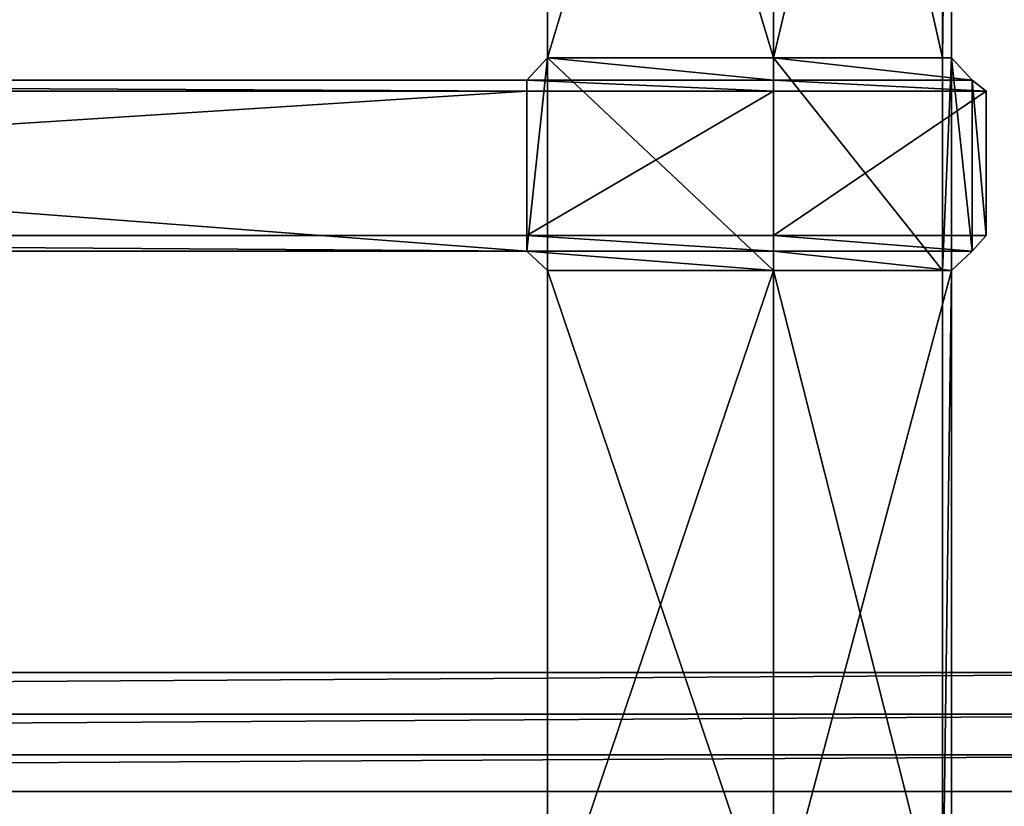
# Model space of a CAD drawing. Extents: x 0 to 31, y 0 to 21.2.
# Tile 393 of 574: x 19 to 20.8, y 5.6 to 7.1. Entities that reach past the tile are written whole.
import ezdxf

# ---------------------------------------------------------------- set-up
doc = ezdxf.new("R2010")
doc.units = 0
doc.header["$MEASUREMENT"] = 0
doc.layers.get('0').update_dxf_attribs({"color": 13, "linetype": 'CONTINUOUS'})
for name, color, linetype in [('CAST_IRON', 250, 'CONTINUOUS'), ('GALVANIZED_METAL', 252, 'CONTINUOUS'), ('GRATES', 250, 'CONTINUOUS')]:
    doc.layers.add(name, color=color, linetype=linetype)

# ---------------------------------------------------------------- blocks, each defined once
blk = doc.blocks.new('NGM5058UC_TRADECAD_DXF')
at = {"layer": 'CAST_IRON', "color": 0}
for p, q in [((-6.4222, -4.78625, -0.18725), (6.1622, -4.78625, -0.18725)), ((-6.4222, -4.78625, -0.18725), (6.1622, -4.78625, -0.18725)), ((-6.4205, -4.86485, -0.17575), (6.1605, -4.86485, -0.17575)), ((-6.4205, -4.86485, -0.17575), (6.1605, -4.86485, -0.17575)), ((6.1567, -4.94135, -0.14085), (-6.4167, -4.94135, -0.14085)), ((6.1567, -4.94135, -0.14085), (-6.4167, -4.94135, -0.14085)), ((6.1508, -5.01025, -0.08415), (-6.4108, -5.01025, -0.08415)), ((6.1508, -5.01025, -0.08415), (-6.4108, -5.01025, -0.08415))]:
    blk.add_line(p, q, dxfattribs=at)
at = {"layer": 'GRATES', "color": 0}
for p, q in [((4.4517, -2.21025, 0.98805), (4.4517, -3.62655, 0.98805)), ((4.4517, -3.62655, 0.70725), (4.4517, -2.21025, 0.70725)), ((4.4517, -3.62655, 0.70725), (4.4517, -2.21025, 0.70725)), ((4.4517, -2.21025, 0.98805), (4.4517, -3.62655, 0.98805)), ((4.8784, -2.21025, 0.70725), (4.8784, -3.62655, 0.70725)), ((4.8784, -3.62655, 0.98805), (4.8784, -2.21025, 0.98805)), ((4.8784, -2.21025, 0.70725), (4.8784, -3.62655, 0.70725)), ((4.8784, -3.62655, 0.98805), (4.8784, -2.21025, 0.98805)), ((5.1973, -3.62655, 0.70725), (5.1973, -2.21025, 0.70725)), ((5.1973, -3.62655, 0.70725), (5.1973, -2.21025, 0.70725)), ((5.2143, -2.21025, 0.98805), (5.2143, -3.62655, 0.98805)), ((5.2143, -2.21025, 0.98805), (5.2143, -3.62655, 0.98805)), ((4.4517, -3.62655, 0.98805), (4.413, -3.66835, 1.46245)), ((4.4517, -3.62655, 0.98805), (4.413, -3.66835, 1.46245)), ((4.4517, -3.62655, 0.98805), (4.4517, -3.62655, 0.70725)), ((4.4517, -3.62655, 0.98805), (4.4517, -3.62655, 0.70725)), ((4.4517, -3.62655, 0.98805), (4.4517, -4.02735, 0.98805)), ((4.4517, -4.02735, 0.70725), (4.4517, -3.62655, 0.70725)), ((4.4517, -3.62655, 0.98805), (4.4517, -4.02735, 0.98805)), ((4.8784, -3.62655, 0.70725), (4.4517, -3.62655, 0.70725)), ((4.4517, -4.02735, 0.70725), (4.4517, -3.62655, 0.70725)), ((4.8784, -3.62655, 0.70725), (4.4517, -3.62655, 0.70725)), ((4.8784, -3.62655, 0.98805), (4.4517, -3.62655, 0.98805)), ((4.8784, -3.62655, 0.98805), (4.4517, -3.62655, 0.98805)), ((4.8784, -3.62655, 0.70725), (5.1973, -3.62655, 0.70725)), ((5.2143, -3.62655, 0.98805), (4.8784, -3.62655, 0.98805)), ((4.8784, -3.62655, 0.70725), (5.1973, -3.62655, 0.70725)), ((4.8784, -3.62655, 0.70725), (4.8784, -4.02735, 0.70725)), ((4.8784, -3.66835, 1.46245), (4.8784, -3.62655, 0.98805)), ((5.2143, -3.62655, 0.98805), (4.8784, -3.62655, 0.98805)), ((4.8784, -3.62655, 0.70725), (4.8784, -4.02735, 0.70725)), ((4.8784, -3.66835, 1.46245), (4.8784, -3.62655, 0.98805)), ((5.1973, -3.62655, 0.70725), (5.2143, -3.62655, 0.98805)), ((5.1973, -4.02735, 0.70725), (5.1973, -3.62655, 0.70725)), ((5.1973, -3.62655, 0.70725), (5.2143, -3.62655, 0.98805)), ((5.1973, -4.02735, 0.70725), (5.1973, -3.62655, 0.70725)), ((5.2143, -4.02735, 0.98805), (5.2143, -3.62655, 0.98805)), ((5.2536, -3.66835, 1.46245), (5.2143, -3.62655, 0.98805)), ((5.2143, -4.02735, 0.98805), (5.2143, -3.62655, 0.98805)), ((5.2536, -3.66835, 1.46245), (5.2143, -3.62655, 0.98805)), ((4.413, -3.66835, 1.46245), (0.1655, -3.66835, 1.46245)), ((4.413, -3.66835, 1.46245), (0.1655, -3.66835, 1.46245)), ((4.413, -3.68915, 1.82395), (4.413, -3.66835, 1.46245)), ((4.413, -3.66835, 1.46245), (4.8784, -3.66835, 1.46245)), ((4.413, -3.66835, 1.46245), (4.413, -3.99085, 1.46245)), ((4.413, -3.66835, 1.46245), (4.413, -3.99085, 1.46245)), ((4.413, -3.68915, 1.82395), (4.413, -3.66835, 1.46245)), ((4.413, -3.66835, 1.46245), (4.8784, -3.66835, 1.46245)), ((5.2536, -3.66835, 1.46245), (4.8784, -3.66835, 1.46245)), ((4.8784, -3.66835, 1.46245), (4.8785, -3.68915, 1.82395)), ((4.8784, -3.66835, 1.46245), (4.8785, -3.68915, 1.82395)), ((5.2536, -3.66835, 1.46245), (4.8784, -3.66835, 1.46245)), ((5.2536, -3.99085, 1.46245), (5.2536, -3.66835, 1.46245)), ((5.28, -3.68915, 1.82395), (5.2536, -3.66835, 1.46245)), ((5.2536, -3.99085, 1.46245), (5.2536, -3.66835, 1.46245)), ((5.28, -3.68915, 1.82395), (5.2536, -3.66835, 1.46245)), ((4.413, -3.68915, 1.82395), (0.1388, -3.68915, 1.82395)), ((4.413, -3.68915, 1.82395), (0.1388, -3.68915, 1.82395)), ((4.8785, -3.68915, 1.82395), (4.413, -3.68915, 1.82395)), ((4.413, -3.68915, 1.82395), (4.413, -3.96125, 1.82395)), ((4.413, -3.68915, 1.82395), (4.413, -3.96125, 1.82395)), ((4.8785, -3.68915, 1.82395), (4.413, -3.68915, 1.82395)), ((4.8785, -3.96125, 1.82395), (4.8785, -3.68915, 1.82395)), ((4.8785, -3.68915, 1.82395), (5.28, -3.68915, 1.82395)), ((4.8785, -3.68915, 1.82395), (5.28, -3.68915, 1.82395)), ((4.8785, -3.96125, 1.82395), (4.8785, -3.68915, 1.82395)), ((5.28, -3.68915, 1.82395), (5.28, -3.96125, 1.82395)), ((5.28, -3.68915, 1.82395), (5.28, -3.96125, 1.82395)), ((0.1388, -3.96125, 1.82395), (4.413, -3.96125, 1.82395)), ((0.1388, -3.96125, 1.82395), (4.413, -3.96125, 1.82395)), ((4.413, -3.96125, 1.82395), (4.413, -3.99085, 1.46245)), ((4.8785, -3.96125, 1.82395), (4.413, -3.96125, 1.82395)), ((4.8785, -3.96125, 1.82395), (4.413, -3.96125, 1.82395)), ((4.413, -3.96125, 1.82395), (4.413, -3.99085, 1.46245)), ((4.8784, -3.99085, 1.46245), (4.8785, -3.96125, 1.82395)), ((4.8784, -3.99085, 1.46245), (4.8785, -3.96125, 1.82395)), ((5.28, -3.96125, 1.82395), (4.8785, -3.96125, 1.82395)), ((5.28, -3.96125, 1.82395), (4.8785, -3.96125, 1.82395)), ((5.2536, -3.99085, 1.46245), (5.28, -3.96125, 1.82395)), ((5.2536, -3.99085, 1.46245), (5.28, -3.96125, 1.82395)), ((4.413, -3.99085, 1.46245), (0.1655, -3.99085, 1.46245)), ((4.413, -3.99085, 1.46245), (0.1655, -3.99085, 1.46245)), ((4.413, -3.99085, 1.46245), (4.4517, -4.02735, 0.98805)), ((4.413, -3.99085, 1.46245), (4.8784, -3.99085, 1.46245)), ((4.413, -3.99085, 1.46245), (4.4517, -4.02735, 0.98805)), ((4.413, -3.99085, 1.46245), (4.8784, -3.99085, 1.46245)), ((4.8784, -3.99085, 1.46245), (4.8784, -4.02735, 0.98805)), ((5.2536, -3.99085, 1.46245), (4.8784, -3.99085, 1.46245)), ((5.2536, -3.99085, 1.46245), (4.8784, -3.99085, 1.46245)), ((4.8784, -3.99085, 1.46245), (4.8784, -4.02735, 0.98805)), ((5.2143, -4.02735, 0.98805), (5.2536, -3.99085, 1.46245)), ((5.2143, -4.02735, 0.98805), (5.2536, -3.99085, 1.46245)), ((4.4517, -4.02735, 0.70725), (4.4517, -4.02735, 0.98805)), ((4.4517, -4.02735, 0.98805), (4.4517, -5.28825, 0.98805)), ((4.4517, -5.28825, 0.70725), (4.4517, -4.02735, 0.70725)), ((4.4517, -4.02735, 0.70725), (4.4517, -4.02735, 0.98805)), ((4.8784, -4.02735, 0.98805), (4.4517, -4.02735, 0.98805)), ((4.8784, -4.02735, 0.70725), (4.4517, -4.02735, 0.70725)), ((4.4517, -5.28825, 0.70725), (4.4517, -4.02735, 0.70725)), ((4.8784, -4.02735, 0.70725), (4.4517, -4.02735, 0.70725)), ((4.4517, -4.02735, 0.98805), (4.4517, -5.28825, 0.98805)), ((4.8784, -4.02735, 0.98805), (4.4517, -4.02735, 0.98805)), ((4.8784, -4.02735, 0.70725), (5.1973, -4.02735, 0.70725)), ((4.8784, -5.28825, 0.98805), (4.8784, -4.02735, 0.98805)), ((4.8784, -4.02735, 0.98805), (5.2143, -4.02735, 0.98805)), ((4.8784, -4.02735, 0.70725), (5.1973, -4.02735, 0.70725)), ((4.8784, -4.02735, 0.70725), (4.8784, -5.28825, 0.70725)), ((4.8784, -4.02735, 0.70725), (4.8784, -5.28825, 0.70725)), ((4.8784, -4.02735, 0.98805), (5.2143, -4.02735, 0.98805)), ((4.8784, -5.28825, 0.98805), (4.8784, -4.02735, 0.98805)), ((5.2143, -4.02735, 0.98805), (5.1973, -4.02735, 0.70725)), ((5.1973, -4.02735, 0.70725), (5.1973, -5.28825, 0.70725)), ((5.1973, -4.02735, 0.70725), (5.1973, -5.28825, 0.70725)), ((5.2143, -4.02735, 0.98805), (5.1973, -4.02735, 0.70725)), ((5.2143, -5.28825, 0.98805), (5.2143, -4.02735, 0.98805)), ((5.2143, -5.28825, 0.98805), (5.2143, -4.02735, 0.98805))]:
    blk.add_line(p, q, dxfattribs=at)
at = {"layer": 'CAST_IRON', "color": 0}
mesh = blk.add_polyface(dxfattribs=at)
corners = [(6.1889, 2.72605, -0.18725), (-6.4222, -4.78625, -0.18725), (-6.4489, 2.72605, -0.18725), (6.1622, -4.78625, -0.18725)]
mesh.append_faces([[corners[k] for k in face] for face in [(0, 1, 2), (1, 0, 3)]], dxfattribs={"vtx0": -1, "color": 0})
mesh = blk.add_polyface(dxfattribs=at)
corners = [(6.1622, -4.78625, -0.18725), (-6.4205, -4.86485, -0.17575), (-6.4222, -4.78625, -0.18725), (6.1605, -4.86485, -0.17575)]
mesh.append_faces([[corners[k] for k in face] for face in [(0, 1, 2), (1, 0, 3)]], dxfattribs={"vtx0": -1, "color": 0})
mesh = blk.add_polyface(dxfattribs=at)
corners = [(6.1605, -4.86485, -0.17575), (-6.4167, -4.94135, -0.14085), (-6.4205, -4.86485, -0.17575), (6.1567, -4.94135, -0.14085)]
mesh.append_faces([[corners[k] for k in face] for face in [(0, 1, 2), (1, 0, 3)]], dxfattribs={"vtx0": -1, "color": 0})
mesh = blk.add_polyface(dxfattribs=at)
corners = [(6.1567, -4.94135, -0.14085), (-6.4108, -5.01025, -0.08415), (-6.4167, -4.94135, -0.14085), (6.1508, -5.01025, -0.08415)]
mesh.append_faces([[corners[k] for k in face] for face in [(0, 1, 2), (1, 0, 3)]], dxfattribs={"vtx0": -1, "color": 0})
mesh = blk.add_polyface(dxfattribs=at)
corners = [(6.1434, -5.06665, -0.01055), (-6.4108, -5.01025, -0.08415), (6.1508, -5.01025, -0.08415), (-6.4034, -5.06665, -0.01055)]
mesh.append_faces([[corners[k] for k in face] for face in [(0, 1, 2), (1, 0, 3)]], dxfattribs={"vtx0": -1, "color": 0})
at = {"layer": 'GALVANIZED_METAL', "color": 0}
mesh = blk.add_polyface(dxfattribs=at)
corners = [(-14.2165, -9.41305, -1.89865), (14.216, 9.40775, -1.89865), (-14.3866, -9.24295, -1.89865), (14.386, 9.23775, -1.89865)]
mesh.append_faces([[corners[k] for k in face] for face in [(0, 1, 2), (1, 0, 3)]], dxfattribs={"vtx0": -1, "color": 0})
mesh = blk.add_polyface(dxfattribs=at)
corners = [(14.216, 9.40775, -1.89865), (-14.2165, 9.40775, -1.89865), (-14.3866, -9.24295, -1.89865)]
mesh.append_faces([[corners[k] for k in face] for face in [(0, 1, 2)]], dxfattribs={"color": 0})
mesh = blk.add_polyface(dxfattribs=at)
corners = [(14.386, 9.23775, -1.89865), (-14.2165, -9.41305, -1.89865), (14.2159, -9.41295, -1.89865)]
mesh.append_faces([[corners[k] for k in face] for face in [(0, 1, 2)]], dxfattribs={"color": 0})
at = {"layer": 'GRATES', "color": 0}
mesh = blk.add_polyface(dxfattribs=at)
corners = [(4.4517, -2.21025, 0.70725), (4.4517, -3.62655, 0.98805), (4.4517, -3.62655, 0.70725), (4.4517, -2.21025, 0.98805)]
mesh.append_faces([[corners[k] for k in face] for face in [(0, 1, 2), (1, 0, 3)]], dxfattribs={"vtx0": -1, "color": 0})
mesh = blk.add_polyface(dxfattribs=at)
corners = [(4.8784, -3.62655, 0.70725), (4.4517, -2.21025, 0.70725), (4.4517, -3.62655, 0.70725), (4.8784, -2.21025, 0.70725)]
mesh.append_faces([[corners[k] for k in face] for face in [(0, 1, 2), (1, 0, 3)]], dxfattribs={"vtx0": -1, "color": 0})
mesh = blk.add_polyface(dxfattribs=at)
corners = [(4.8784, -2.21025, 0.98805), (4.4517, -3.62655, 0.98805), (4.4517, -2.21025, 0.98805), (4.8784, -3.62655, 0.98805)]
mesh.append_faces([[corners[k] for k in face] for face in [(0, 1, 2), (1, 0, 3)]], dxfattribs={"vtx0": -1, "color": 0})
mesh = blk.add_polyface(dxfattribs=at)
corners = [(5.1973, -3.62655, 0.70725), (4.8784, -2.21025, 0.70725), (4.8784, -3.62655, 0.70725), (5.1973, -2.21025, 0.70725)]
mesh.append_faces([[corners[k] for k in face] for face in [(0, 1, 2), (1, 0, 3)]], dxfattribs={"vtx0": -1, "color": 0})
mesh = blk.add_polyface(dxfattribs=at)
corners = [(5.2143, -2.21025, 0.98805), (4.8784, -3.62655, 0.98805), (4.8784, -2.21025, 0.98805), (5.2143, -3.62655, 0.98805)]
mesh.append_faces([[corners[k] for k in face] for face in [(0, 1, 2), (1, 0, 3)]], dxfattribs={"vtx0": -1, "color": 0})
mesh = blk.add_polyface(dxfattribs=at)
corners = [(5.2143, -2.21025, 0.98805), (5.1973, -3.62655, 0.70725), (5.2143, -3.62655, 0.98805), (5.1973, -2.21025, 0.70725)]
mesh.append_faces([[corners[k] for k in face] for face in [(0, 1, 2), (1, 0, 3)]], dxfattribs={"vtx0": -1, "color": 0})
mesh = blk.add_polyface(dxfattribs=at)
corners = [(4.4517, -3.62655, 0.98805), (4.413, -3.99085, 1.46245), (4.4517, -4.02735, 0.98805), (4.413, -3.66835, 1.46245)]
mesh.append_faces([[corners[k] for k in face] for face in [(0, 1, 2), (1, 0, 3)]], dxfattribs={"vtx0": -1, "color": 0})
mesh = blk.add_polyface(dxfattribs=at)
corners = [(4.8784, -3.66835, 1.46245), (4.4517, -3.62655, 0.98805), (4.8784, -3.62655, 0.98805), (4.413, -3.66835, 1.46245)]
mesh.append_faces([[corners[k] for k in face] for face in [(0, 1, 2), (1, 0, 3)]], dxfattribs={"vtx0": -1, "color": 0})
mesh = blk.add_polyface(dxfattribs=at)
corners = [(4.4517, -3.62655, 0.70725), (4.4517, -4.02735, 0.98805), (4.4517, -4.02735, 0.70725), (4.4517, -3.62655, 0.98805)]
mesh.append_faces([[corners[k] for k in face] for face in [(0, 1, 2), (1, 0, 3)]], dxfattribs={"vtx0": -1, "color": 0})
mesh = blk.add_polyface(dxfattribs=at)
corners = [(4.8784, -4.02735, 0.70725), (4.4517, -3.62655, 0.70725), (4.4517, -4.02735, 0.70725), (4.8784, -3.62655, 0.70725)]
mesh.append_faces([[corners[k] for k in face] for face in [(0, 1, 2), (1, 0, 3)]], dxfattribs={"vtx0": -1, "color": 0})
mesh = blk.add_polyface(dxfattribs=at)
corners = [(5.1973, -4.02735, 0.70725), (4.8784, -3.62655, 0.70725), (4.8784, -4.02735, 0.70725), (5.1973, -3.62655, 0.70725)]
mesh.append_faces([[corners[k] for k in face] for face in [(0, 1, 2), (1, 0, 3)]], dxfattribs={"vtx0": -1, "color": 0})
mesh = blk.add_polyface(dxfattribs=at)
corners = [(5.2536, -3.66835, 1.46245), (4.8784, -3.62655, 0.98805), (5.2143, -3.62655, 0.98805), (4.8784, -3.66835, 1.46245)]
mesh.append_faces([[corners[k] for k in face] for face in [(0, 1, 2), (1, 0, 3)]], dxfattribs={"vtx0": -1, "color": 0})
mesh = blk.add_polyface(dxfattribs=at)
corners = [(5.2143, -3.62655, 0.98805), (5.1973, -4.02735, 0.70725), (5.2143, -4.02735, 0.98805), (5.1973, -3.62655, 0.70725)]
mesh.append_faces([[corners[k] for k in face] for face in [(0, 1, 2), (1, 0, 3)]], dxfattribs={"vtx0": -1, "color": 0})
mesh = blk.add_polyface(dxfattribs=at)
corners = [(5.2536, -3.99085, 1.46245), (5.2143, -3.62655, 0.98805), (5.2143, -4.02735, 0.98805), (5.2536, -3.66835, 1.46245)]
mesh.append_faces([[corners[k] for k in face] for face in [(0, 1, 2), (1, 0, 3)]], dxfattribs={"vtx0": -1, "color": 0})
mesh = blk.add_polyface(dxfattribs=at)
corners = [(4.413, -3.68915, 1.82395), (0.1655, -3.66835, 1.46245), (4.413, -3.66835, 1.46245), (0.1388, -3.68915, 1.82395)]
mesh.append_faces([[corners[k] for k in face] for face in [(0, 1, 2), (1, 0, 3)]], dxfattribs={"vtx0": -1, "color": 0})
mesh = blk.add_polyface(dxfattribs=at)
corners = [(4.413, -3.99085, 1.46245), (0.1655, -3.66835, 1.46245), (0.1655, -3.99085, 1.46245), (4.413, -3.66835, 1.46245)]
mesh.append_faces([[corners[k] for k in face] for face in [(0, 1, 2), (1, 0, 3)]], dxfattribs={"vtx0": -1, "color": 0})
mesh = blk.add_polyface(dxfattribs=at)
corners = [(4.8785, -3.68915, 1.82395), (4.413, -3.66835, 1.46245), (4.8784, -3.66835, 1.46245), (4.413, -3.68915, 1.82395)]
mesh.append_faces([[corners[k] for k in face] for face in [(0, 1, 2), (1, 0, 3)]], dxfattribs={"vtx0": -1, "color": 0})
mesh = blk.add_polyface(dxfattribs=at)
corners = [(5.28, -3.68915, 1.82395), (4.8784, -3.66835, 1.46245), (5.2536, -3.66835, 1.46245), (4.8785, -3.68915, 1.82395)]
mesh.append_faces([[corners[k] for k in face] for face in [(0, 1, 2), (1, 0, 3)]], dxfattribs={"vtx0": -1, "color": 0})
mesh = blk.add_polyface(dxfattribs=at)
corners = [(5.28, -3.96125, 1.82395), (5.2536, -3.66835, 1.46245), (5.2536, -3.99085, 1.46245), (5.28, -3.68915, 1.82395)]
mesh.append_faces([[corners[k] for k in face] for face in [(0, 1, 2), (1, 0, 3)]], dxfattribs={"vtx0": -1, "color": 0})
mesh = blk.add_polyface(dxfattribs=at)
corners = [(4.413, -3.68915, 1.82395), (0.1388, -3.96125, 1.82395), (0.1388, -3.68915, 1.82395), (4.413, -3.96125, 1.82395)]
mesh.append_faces([[corners[k] for k in face] for face in [(0, 1, 2), (1, 0, 3)]], dxfattribs={"vtx0": -1, "color": 0})
mesh = blk.add_polyface(dxfattribs=at)
corners = [(4.8785, -3.68915, 1.82395), (4.413, -3.96125, 1.82395), (4.413, -3.68915, 1.82395), (4.8785, -3.96125, 1.82395)]
mesh.append_faces([[corners[k] for k in face] for face in [(0, 1, 2), (1, 0, 3)]], dxfattribs={"vtx0": -1, "color": 0})
mesh = blk.add_polyface(dxfattribs=at)
corners = [(5.28, -3.68915, 1.82395), (4.8785, -3.96125, 1.82395), (4.8785, -3.68915, 1.82395), (5.28, -3.96125, 1.82395)]
mesh.append_faces([[corners[k] for k in face] for face in [(0, 1, 2), (1, 0, 3)]], dxfattribs={"vtx0": -1, "color": 0})
mesh = blk.add_polyface(dxfattribs=at)
corners = [(0.1388, -3.96125, 1.82395), (4.413, -3.99085, 1.46245), (0.1655, -3.99085, 1.46245), (4.413, -3.96125, 1.82395)]
mesh.append_faces([[corners[k] for k in face] for face in [(0, 1, 2), (1, 0, 3)]], dxfattribs={"vtx0": -1, "color": 0})
mesh = blk.add_polyface(dxfattribs=at)
corners = [(4.413, -3.96125, 1.82395), (4.8784, -3.99085, 1.46245), (4.413, -3.99085, 1.46245), (4.8785, -3.96125, 1.82395)]
mesh.append_faces([[corners[k] for k in face] for face in [(0, 1, 2), (1, 0, 3)]], dxfattribs={"vtx0": -1, "color": 0})
mesh = blk.add_polyface(dxfattribs=at)
corners = [(4.8785, -3.96125, 1.82395), (5.2536, -3.99085, 1.46245), (4.8784, -3.99085, 1.46245), (5.28, -3.96125, 1.82395)]
mesh.append_faces([[corners[k] for k in face] for face in [(0, 1, 2), (1, 0, 3)]], dxfattribs={"vtx0": -1, "color": 0})
mesh = blk.add_polyface(dxfattribs=at)
corners = [(4.413, -3.99085, 1.46245), (4.8784, -4.02735, 0.98805), (4.4517, -4.02735, 0.98805), (4.8784, -3.99085, 1.46245)]
mesh.append_faces([[corners[k] for k in face] for face in [(0, 1, 2), (1, 0, 3)]], dxfattribs={"vtx0": -1, "color": 0})
mesh = blk.add_polyface(dxfattribs=at)
corners = [(4.8784, -3.99085, 1.46245), (5.2143, -4.02735, 0.98805), (4.8784, -4.02735, 0.98805), (5.2536, -3.99085, 1.46245)]
mesh.append_faces([[corners[k] for k in face] for face in [(0, 1, 2), (1, 0, 3)]], dxfattribs={"vtx0": -1, "color": 0})
mesh = blk.add_polyface(dxfattribs=at)
corners = [(4.4517, -4.02735, 0.70725), (4.4517, -5.28825, 0.98805), (4.4517, -5.28825, 0.70725), (4.4517, -4.02735, 0.98805)]
mesh.append_faces([[corners[k] for k in face] for face in [(0, 1, 2), (1, 0, 3)]], dxfattribs={"vtx0": -1, "color": 0})
mesh = blk.add_polyface(dxfattribs=at)
corners = [(4.8784, -5.28825, 0.70725), (4.4517, -4.02735, 0.70725), (4.4517, -5.28825, 0.70725), (4.8784, -4.02735, 0.70725)]
mesh.append_faces([[corners[k] for k in face] for face in [(0, 1, 2), (1, 0, 3)]], dxfattribs={"vtx0": -1, "color": 0})
mesh = blk.add_polyface(dxfattribs=at)
corners = [(4.8784, -4.02735, 0.98805), (4.4517, -5.28825, 0.98805), (4.4517, -4.02735, 0.98805), (4.8784, -5.28825, 0.98805)]
mesh.append_faces([[corners[k] for k in face] for face in [(0, 1, 2), (1, 0, 3)]], dxfattribs={"vtx0": -1, "color": 0})
mesh = blk.add_polyface(dxfattribs=at)
corners = [(5.2143, -4.02735, 0.98805), (4.8784, -5.28825, 0.98805), (4.8784, -4.02735, 0.98805), (5.2143, -5.28825, 0.98805)]
mesh.append_faces([[corners[k] for k in face] for face in [(0, 1, 2), (1, 0, 3)]], dxfattribs={"vtx0": -1, "color": 0})
mesh = blk.add_polyface(dxfattribs=at)
corners = [(5.1973, -5.28825, 0.70725), (4.8784, -4.02735, 0.70725), (4.8784, -5.28825, 0.70725), (5.1973, -4.02735, 0.70725)]
mesh.append_faces([[corners[k] for k in face] for face in [(0, 1, 2), (1, 0, 3)]], dxfattribs={"vtx0": -1, "color": 0})
mesh = blk.add_polyface(dxfattribs=at)
corners = [(5.2143, -4.02735, 0.98805), (5.1973, -5.28825, 0.70725), (5.2143, -5.28825, 0.98805), (5.1973, -4.02735, 0.70725)]
mesh.append_faces([[corners[k] for k in face] for face in [(0, 1, 2), (1, 0, 3)]], dxfattribs={"vtx0": -1, "color": 0})
blk = doc.blocks.new('NGM5058UC_TRADECAD_DWG')
at = {"color": 0}
blk.add_blockref('NGM5058UC_TRADECAD_DXF', (15.5194, 10.62185, 1.89865), dxfattribs=at)

msp = doc.modelspace()

# ---------------------------------------------------------------- block references
at = {"color": 0}
msp.add_blockref('NGM5058UC_TRADECAD_DWG', (0, 0), dxfattribs=at)

doc.saveas('drawing.dxf')
